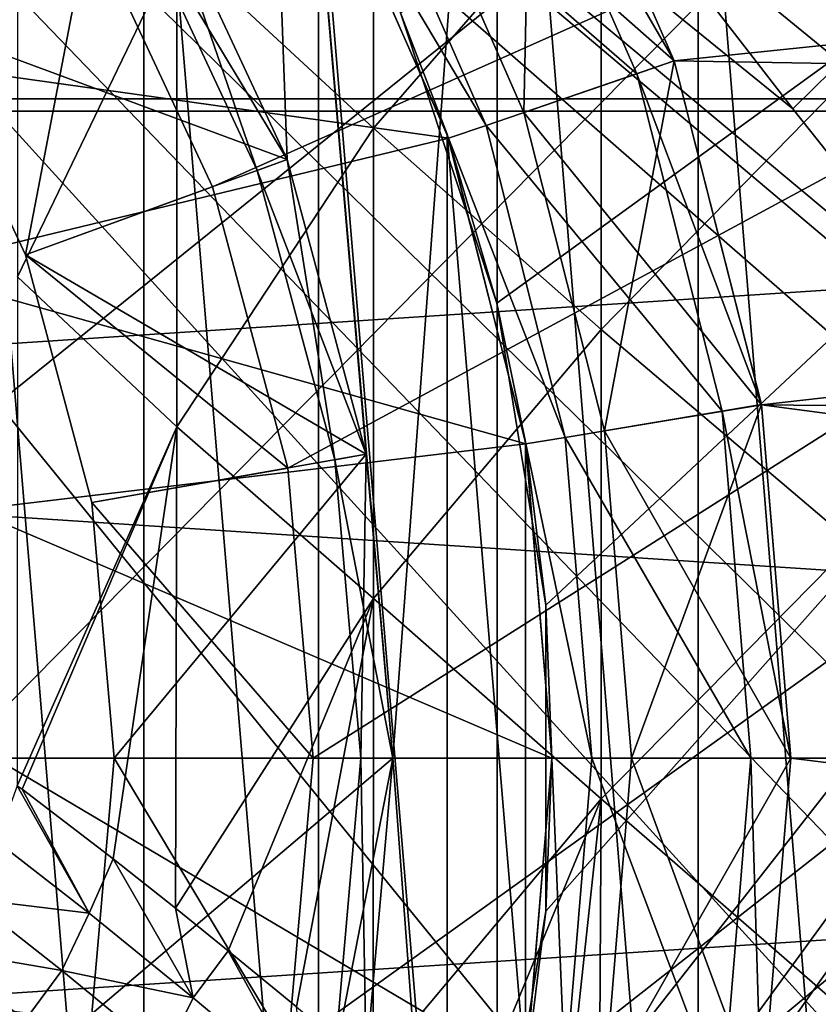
# Model space of a CAD drawing. Header units: millimetres. Extents: x -223 to 138, y -45 to 391.
# Tile 300 of 364: x 83.66 to 88.67, y -1.55 to 4.64. Entities that reach past the tile are written whole.
import ezdxf

# ---------------------------------------------------------------- set-up
doc = ezdxf.new("R2010")
doc.units = ezdxf.units.MM
doc.header["$LTSCALE"] = 65.185185
for name, color, linetype in [('10', 7, 'CONTINUOUS'), ('135', 7, 'CONTINUOUS'), ('147', 7, 'CONTINUOUS'), ('148', 7, 'CONTINUOUS'), ('149', 7, 'CONTINUOUS'), ('150', 7, 'CONTINUOUS'), ('152', 7, 'CONTINUOUS'), ('153', 7, 'CONTINUOUS'), ('187', 7, 'CONTINUOUS'), ('188', 7, 'CONTINUOUS'), ('189', 7, 'CONTINUOUS'), ('190', 7, 'CONTINUOUS'), ('192', 7, 'CONTINUOUS'), ('193', 7, 'CONTINUOUS'), ('194', 7, 'CONTINUOUS'), ('195', 7, 'CONTINUOUS'), ('196', 7, 'CONTINUOUS'), ('201', 7, 'CONTINUOUS'), ('202', 7, 'CONTINUOUS'), ('203', 7, 'CONTINUOUS'), ('204', 7, 'CONTINUOUS'), ('25', 7, 'CONTINUOUS'), ('315', 7, 'CONTINUOUS'), ('316', 7, 'CONTINUOUS'), ('317', 7, 'CONTINUOUS'), ('318', 7, 'CONTINUOUS'), ('319', 7, 'CONTINUOUS'), ('321', 7, 'CONTINUOUS'), ('323', 7, 'CONTINUOUS'), ('324', 7, 'CONTINUOUS'), ('330', 7, 'CONTINUOUS'), ('331', 7, 'CONTINUOUS'), ('35', 7, 'CONTINUOUS'), ('351', 7, 'CONTINUOUS'), ('354', 7, 'CONTINUOUS'), ('393', 7, 'CONTINUOUS'), ('421', 7, 'CONTINUOUS'), ('422', 7, 'CONTINUOUS'), ('48', 7, 'CONTINUOUS'), ('50', 7, 'CONTINUOUS'), ('8', 7, 'CONTINUOUS'), ('81', 7, 'CONTINUOUS')]:
    doc.layers.add(name, color=color, linetype=linetype)

msp = doc.modelspace()

# ---------------------------------------------------------------- linework, layer by layer
at = {"layer": '10', "color": 7, "linetype": 'CONTINUOUS', "true_color": 0xaaaaaa}
for points in [[(88.8902, 4.3101, 23.2024), (88.8902, 7.2006, 22.4739), (87.308, 5.6054, 23.6808), (88.8902, 4.3101, 23.2024)], [(85.8778, 3.9599, 25.0234), (85.8778, 6.8615, 24.388), (84.6431, 5.1043, 26.0729), (85.8778, 3.9599, 25.0234)], [(85.8778, 3.9599, 25.0234), (87.308, 5.6054, 23.6808), (85.8778, 6.8615, 24.388), (85.8778, 3.9599, 25.0234)], [(83.6416, 3.026, 27.8328), (84.6431, 5.1043, 26.0729), (83.6416, 6.1895, 27.304), (83.6416, 3.026, 27.8328)], [(87.308, 2.6951, 24.1854), (87.308, 5.6054, 23.6808), (85.8778, 3.9599, 25.0234), (87.308, 2.6951, 24.1854)], [(87.308, 2.6951, 24.1854), (88.8902, 4.3101, 23.2024), (87.308, 5.6054, 23.6808), (87.308, 2.6951, 24.1854)], [(84.6431, 2.0827, 26.4861), (84.6431, 5.1043, 26.0729), (83.6416, 3.026, 27.8328), (84.6431, 2.0827, 26.4861)], [(84.6431, 2.0827, 26.4861), (85.8778, 3.9599, 25.0234), (84.6431, 5.1043, 26.0729), (84.6431, 2.0827, 26.4861)], [(88.8902, 1.3508, 23.5606), (88.8902, 4.3101, 23.2024), (87.308, 2.6951, 24.1854), (88.8902, 1.3508, 23.5606)], [(85.8778, 1.004, 25.3149), (85.8778, 3.9599, 25.0234), (84.6431, 2.0827, 26.4861), (85.8778, 1.004, 25.3149)], [(85.8778, 1.004, 25.3149), (87.308, 2.6951, 24.1854), (85.8778, 3.9599, 25.0234), (85.8778, 1.004, 25.3149)], [(83.6407, -0.1737, 27.9977), (84.6431, 2.0827, 26.4861), (83.6416, 3.026, 27.8328), (83.6407, -0.1737, 27.9977)], [(87.308, -0.2548, 24.3338), (87.308, 2.6951, 24.1854), (85.8778, 1.004, 25.3149), (87.308, -0.2548, 24.3338)], [(87.308, -0.2548, 24.3338), (88.8902, 1.3508, 23.5606), (87.308, 2.6951, 24.1854), (87.308, -0.2548, 24.3338)], [(83.6709, -0.1959, 27.9457), (84.6431, 2.0827, 26.4861), (83.6407, -0.1737, 27.9977), (83.6709, -0.1959, 27.9457)], [(84.2435, -0.6322, 27.0686), (84.6431, 2.0827, 26.4861), (83.6709, -0.1959, 27.9457), (84.2435, -0.6322, 27.0686)], [(84.6348, -0.9425, 26.5611), (84.6431, 2.0827, 26.4861), (84.2435, -0.6322, 27.0686), (84.6348, -0.9425, 26.5611)], [(84.6348, -0.9425, 26.5611), (85.8778, 1.004, 25.3149), (84.6431, 2.0827, 26.4861), (84.6348, -0.9425, 26.5611)], [(88.8902, -1.63, 23.5429), (88.8902, 1.3508, 23.5606), (87.308, -0.2548, 24.3338), (88.8902, -1.63, 23.5429)], [(84.9657, -1.2101, 26.1744), (85.8778, 1.004, 25.3149), (84.6348, -0.9425, 26.5611), (84.9657, -1.2101, 26.1744)], [(85.3953, -1.5632, 25.7189), (85.8778, 1.004, 25.3149), (84.9657, -1.2101, 26.1744), (85.3953, -1.5632, 25.7189)], [(85.8776, -1.9653, 25.2586), (85.8778, 1.004, 25.3149), (85.3953, -1.5632, 25.7189), (85.8776, -1.9653, 25.2586)], [(85.8776, -1.9653, 25.2586), (87.308, -0.2548, 24.3338), (85.8778, 1.004, 25.3149), (85.8776, -1.9653, 25.2586)], [(86.4158, -2.4199, 24.7966), (87.308, -0.2548, 24.3338), (85.8776, -1.9653, 25.2586), (86.4158, -2.4199, 24.7966)], [(87.0202, -2.9366, 24.3308), (87.308, -0.2548, 24.3338), (86.4158, -2.4199, 24.7966), (87.0202, -2.9366, 24.3308)], [(87.2918, -3.1707, 24.1371), (87.308, -0.2548, 24.3338), (87.0202, -2.9366, 24.3308), (87.2918, -3.1707, 24.1371)], [(87.2918, -3.1707, 24.1371), (88.8902, -1.63, 23.5429), (87.308, -0.2548, 24.3338), (87.2918, -3.1707, 24.1371)]]:
    msp.add_3dface(points, dxfattribs=at)
at = {"layer": '135', "color": 7, "linetype": 'CONTINUOUS', "true_color": 0xaaaaaa}
for points in [[(97, -10.365, -34.5), (97, 10.365, -34.5), (85.1579, -6.3889, -34.5), (97, -10.365, -34.5)], [(85.1579, -6.3889, -34.5), (97, 10.365, -34.5), (86.0479, -4.6844, -34.5), (85.1579, -6.3889, -34.5)], [(86.0479, -4.6844, -34.5), (97, 10.365, -34.5), (86.6543, -2.8596, -34.5), (86.0479, -4.6844, -34.5)], [(86.6543, 2.8596, -34.5), (97, 10.365, -34.5), (86.0479, 4.6844, -34.5), (86.6543, 2.8596, -34.5)], [(86.6543, -2.8596, -34.5), (97, 10.365, -34.5), (86.9614, -0.9615, -34.5), (86.6543, -2.8596, -34.5)], [(86.9614, 0.9615, -34.5), (97, 10.365, -34.5), (86.6543, 2.8596, -34.5), (86.9614, 0.9615, -34.5)], [(86.9614, -0.9615, -34.5), (97, 10.365, -34.5), (86.9614, 0.9615, -34.5), (86.9614, -0.9615, -34.5)]]:
    msp.add_3dface(points, dxfattribs=at)
at = {"layer": '147', "color": 7, "linetype": 'CONTINUOUS', "true_color": 0xaaaaaa}
for points in [[(81.2816, 5.7264, -45), (85.5537, 5.7113, -45), (82.2269, 4.4747, -45), (81.2816, 5.7264, -45)], [(85.5537, 5.7113, -45), (86.3498, 3.8965, -45), (82.2269, 4.4747, -45), (85.5537, 5.7113, -45)], [(82.2269, 4.4747, -45), (86.3498, 3.8965, -45), (82.926, 3.0706, -45), (82.2269, 4.4747, -45)], [(86.3498, 3.8965, -45), (86.8363, 1.9751, -45), (82.926, 3.0706, -45), (86.3498, 3.8965, -45)], [(82.926, 3.0706, -45), (86.8363, 1.9751, -45), (83.3553, 1.5618, -45), (82.926, 3.0706, -45)], [(86.8363, 1.9751, -45), (87, 0, -45), (83.3553, 1.5618, -45), (86.8363, 1.9751, -45)], [(83.3553, 1.5618, -45), (87, 0, -45), (83.5, 0, -45), (83.3553, 1.5618, -45)], [(83.5, 0, -45), (86.8363, -1.9751, -45), (83.3553, -1.5618, -45), (83.5, 0, -45)], [(87, 0, -45), (86.8363, -1.9751, -45), (83.5, 0, -45), (87, 0, -45)]]:
    msp.add_3dface(points, dxfattribs=at)
at = {"layer": '148', "color": 7, "linetype": 'CONTINUOUS', "true_color": 0xaaaaaa}
for points in [[(86.3498, 3.8964, -42), (85.5537, 5.7113, -45), (85.5537, 5.7114, -42), (86.3498, 3.8964, -42)], [(86.3498, 3.8965, -45), (85.5537, 5.7113, -45), (86.3498, 3.8964, -42), (86.3498, 3.8965, -45)], [(86.8363, 1.9751, -45), (86.3498, 3.8965, -45), (86.8363, 1.9751, -42), (86.8363, 1.9751, -45)], [(86.8363, 1.9751, -42), (86.3498, 3.8965, -45), (86.3498, 3.8964, -42), (86.8363, 1.9751, -42)], [(87, 0, -45), (86.8363, 1.9751, -45), (87, 0, -42), (87, 0, -45)], [(87, 0, -42), (86.8363, 1.9751, -45), (86.8363, 1.9751, -42), (87, 0, -42)]]:
    msp.add_3dface(points, dxfattribs=at)
at = {"layer": '149', "color": 7, "linetype": 'CONTINUOUS', "true_color": 0xaaaaaa}
for points in [[(83.0107, 4.625, -42), (84.5263, 5.5, -42), (82.0859, 5.9458, -42), (83.0107, 4.625, -42)], [(85.3366, 3.7622, -42), (84.5263, 5.5, -42), (83.0107, 4.625, -42), (85.3366, 3.7622, -42)], [(83.6921, 3.1638, -42), (85.3366, 3.7622, -42), (83.0107, 4.625, -42), (83.6921, 3.1638, -42)], [(85.8329, 1.9101, -42), (85.3366, 3.7622, -42), (83.6921, 3.1638, -42), (85.8329, 1.9101, -42)], [(84.1095, 1.6062, -42), (85.8329, 1.9101, -42), (83.6921, 3.1638, -42), (84.1095, 1.6062, -42)], [(84.25, 0, -42), (85.8329, 1.9101, -42), (84.1095, 1.6062, -42), (84.25, 0, -42)], [(86, 0, -42), (85.8329, 1.9101, -42), (84.25, 0, -42), (86, 0, -42)], [(84.1095, -1.6062, -42), (86, 0, -42), (84.25, 0, -42), (84.1095, -1.6062, -42)], [(85.8329, -1.9101, -42), (86, 0, -42), (84.1095, -1.6062, -42), (85.8329, -1.9101, -42)]]:
    msp.add_3dface(points, dxfattribs=at)
at = {"layer": '150', "color": 7, "linetype": 'CONTINUOUS', "true_color": 0xaaaaaa}
for points in [[(84.0933, 5.25, -38), (83.0107, 4.625, -42), (82.0859, 5.9458, -42), (84.0933, 5.25, -38)], [(84.0933, 5.25, -38), (83.6921, 3.1638, -42), (83.0107, 4.625, -42), (84.0933, 5.25, -38)], [(84.0933, 5.25, -38), (84.8668, 3.5912, -38), (83.6921, 3.1638, -42), (84.0933, 5.25, -38)], [(84.8668, 3.5912, -38), (85.3405, 1.8233, -38), (83.6921, 3.1638, -42), (84.8668, 3.5912, -38)], [(85.3405, 1.8233, -38), (84.1095, 1.6062, -42), (83.6921, 3.1638, -42), (85.3405, 1.8233, -38)], [(85.3405, 1.8233, -38), (85.5, 0, -38), (84.1095, 1.6062, -42), (85.3405, 1.8233, -38)], [(85.5, 0, -38), (84.25, 0, -42), (84.1095, 1.6062, -42), (85.5, 0, -38)]]:
    msp.add_3dface(points, dxfattribs=at)
at = {"layer": '152', "color": 7, "linetype": 'CONTINUOUS', "true_color": 0xaaaaaa}
for points in [[(86.8363, -1.9751, -45), (87, 0, -45), (86.8363, -1.9751, -42), (86.8363, -1.9751, -45)], [(87, 0, -45), (87, 0, -42), (86.8363, -1.9751, -42), (87, 0, -45)]]:
    msp.add_3dface(points, dxfattribs=at)
at = {"layer": '153', "color": 7, "linetype": 'CONTINUOUS', "true_color": 0xaaaaaa}
for points in [[(85.3405, -1.8233, -38), (84.1095, -1.6062, -42), (84.25, 0, -42), (85.3405, -1.8233, -38)], [(85.5, 0, -38), (85.3405, -1.8233, -38), (84.25, 0, -42), (85.5, 0, -38)]]:
    msp.add_3dface(points, dxfattribs=at)
at = {"layer": '187', "color": 7, "linetype": 'CONTINUOUS', "true_color": 0xaaaaaa}
for points in [[(84.3531, 5.4, -41.8), (85.1487, 3.6937, -41.8), (84.3531, 5.4, -40), (84.3531, 5.4, -41.8)], [(84.3531, 5.4, -40), (85.1487, 3.6937, -41.8), (85.1487, 3.6937, -40), (84.3531, 5.4, -40)], [(85.1487, 3.6937, -41.8), (85.6359, 1.8753, -41.8), (85.1487, 3.6937, -40), (85.1487, 3.6937, -41.8)], [(85.1487, 3.6937, -40), (85.6359, 1.8753, -41.8), (85.6359, 1.8753, -40), (85.1487, 3.6937, -40)], [(85.8, 0, -41.8), (85.8, 0, -40), (85.6359, 1.8753, -40), (85.8, 0, -41.8)], [(85.6359, 1.8753, -41.8), (85.8, 0, -41.8), (85.6359, 1.8753, -40), (85.6359, 1.8753, -41.8)]]:
    msp.add_3dface(points, dxfattribs=at)
at = {"layer": '188', "color": 7, "linetype": 'CONTINUOUS', "true_color": 0xaaaaaa}
for points in [[(86.5862, 3.9776, -42), (85.5537, 5.7114, -42), (85.7736, 5.8303, -42), (86.5862, 3.9776, -42)], [(86.3498, 3.8964, -42), (85.5537, 5.7114, -42), (86.5862, 3.9776, -42), (86.3498, 3.8964, -42)], [(87.0829, 2.0163, -42), (86.3498, 3.8964, -42), (86.5862, 3.9776, -42), (87.0829, 2.0163, -42)], [(86.8363, 1.9751, -42), (86.3498, 3.8964, -42), (87.0829, 2.0163, -42), (86.8363, 1.9751, -42)], [(87.25, 0, -42), (86.8363, 1.9751, -42), (87.0829, 2.0163, -42), (87.25, 0, -42)], [(87, 0, -42), (86.8363, 1.9751, -42), (87.25, 0, -42), (87, 0, -42)], [(86.8363, -1.9751, -42), (87, 0, -42), (87.0829, -2.0163, -42), (86.8363, -1.9751, -42)], [(87.0829, -2.0163, -42), (87, 0, -42), (87.25, 0, -42), (87.0829, -2.0163, -42)]]:
    msp.add_3dface(points, dxfattribs=at)
at = {"layer": '189', "color": 7, "linetype": 'CONTINUOUS', "true_color": 0xaaaaaa}
for points in [[(86.5862, 3.9776, -42), (85.7736, 5.8303, -42), (86.5863, 3.9774, -52.9226), (86.5862, 3.9776, -42)], [(86.5863, 3.9774, -52.9226), (85.7736, 5.8303, -42), (85.7736, 5.8303, -52.9226), (86.5863, 3.9774, -52.9226)], [(87.0829, 2.0163, -42), (86.5862, 3.9776, -42), (86.5863, 3.9774, -52.9226), (87.0829, 2.0163, -42)], [(87.0829, 2.0161, -52.9226), (87.0829, 2.0163, -42), (86.5863, 3.9774, -52.9226), (87.0829, 2.0161, -52.9226)], [(87.25, 0, -42), (87.0829, 2.0163, -42), (87.25, 0, -52.9226), (87.25, 0, -42)], [(87.25, 0, -52.9226), (87.0829, 2.0163, -42), (87.0829, 2.0161, -52.9226), (87.25, 0, -52.9226)]]:
    msp.add_3dface(points, dxfattribs=at)
at = {"layer": '190', "color": 7, "linetype": 'CONTINUOUS', "true_color": 0xaaaaaa}
for points in [[(86.8729, 6.4253, -53.5), (87.7685, 4.3834, -53.5), (86.653, 6.3063, -53.5), (86.8729, 6.4253, -53.5)], [(86.653, 6.3063, -53.5), (87.7685, 4.3834, -53.5), (87.5321, 4.3021, -53.5), (86.653, 6.3063, -53.5)], [(87.7685, 4.3834, -53.5), (88.3159, 2.222, -53.5), (87.5321, 4.3021, -53.5), (87.7685, 4.3834, -53.5)], [(87.5321, 4.3021, -53.5), (88.3159, 2.222, -53.5), (88.0693, 2.1807, -53.5), (87.5321, 4.3021, -53.5)], [(88.3159, 2.222, -53.5), (88.5, 0, -53.5), (88.0693, 2.1807, -53.5), (88.3159, 2.222, -53.5)], [(88.5, 0, -53.5), (88.25, 0, -53.5), (88.0693, 2.1807, -53.5), (88.5, 0, -53.5)], [(88.25, 0, -53.5), (88.3159, -2.222, -53.5), (88.0693, -2.1807, -53.5), (88.25, 0, -53.5)], [(88.5, 0, -53.5), (88.3159, -2.222, -53.5), (88.25, 0, -53.5), (88.5, 0, -53.5)]]:
    msp.add_3dface(points, dxfattribs=at)
at = {"layer": '192', "color": 7, "linetype": 'CONTINUOUS', "true_color": 0xaaaaaa}
for points in [[(85.3367, 3.7621, -39.8), (85.089, 10.5533, -39.8), (84.5263, 5.5, -39.8), (85.3367, 3.7621, -39.8)], [(86.6554, 8.7928, -39.8), (85.089, 10.5533, -39.8), (86, 0, -39.8), (86.6554, 8.7928, -39.8)], [(86, 0, -39.8), (85.089, 10.5533, -39.8), (85.8329, 1.9101, -39.8), (86, 0, -39.8)], [(85.8329, 1.9101, -39.8), (85.089, 10.5533, -39.8), (85.3367, 3.7621, -39.8), (85.8329, 1.9101, -39.8)], [(86.6554, -8.7928, -39.8), (86.6554, 8.7928, -39.8), (86, 0, -39.8), (86.6554, -8.7928, -39.8)], [(87.9181, 6.8032, -39.8), (86.6554, 8.7928, -39.8), (87.9181, -6.8032, -39.8), (87.9181, 6.8032, -39.8)], [(87.9181, -6.8032, -39.8), (86.6554, 8.7928, -39.8), (86.6554, -8.7928, -39.8), (87.9181, -6.8032, -39.8)], [(88.8443, 4.6364, -39.8), (87.9181, 6.8032, -39.8), (88.8443, -4.6364, -39.8), (88.8443, 4.6364, -39.8)], [(88.8443, -4.6364, -39.8), (87.9181, 6.8032, -39.8), (87.9181, -6.8032, -39.8), (88.8443, -4.6364, -39.8)], [(86.6554, -8.7928, -39.8), (86, 0, -39.8), (85.8329, -1.9101, -39.8), (86.6554, -8.7928, -39.8)]]:
    msp.add_3dface(points, dxfattribs=at)
at = {"layer": '193', "color": 7, "linetype": 'CONTINUOUS', "true_color": 0xaaaaaa}
for points in [[(85.8, 0, -40), (85.8, 0, -41.8), (85.6359, -1.8753, -41.8), (85.8, 0, -40)], [(85.8, 0, -40), (85.6359, -1.8753, -41.8), (85.6359, -1.8753, -40), (85.8, 0, -40)]]:
    msp.add_3dface(points, dxfattribs=at)
at = {"layer": '194', "color": 7, "linetype": 'CONTINUOUS', "true_color": 0xaaaaaa}
for points in [[(87.0829, -2.0163, -42), (87.25, 0, -42), (87.0829, -2.0161, -52.9226), (87.0829, -2.0163, -42)], [(87.25, 0, -42), (87.25, 0, -52.9226), (87.0829, -2.0161, -52.9226), (87.25, 0, -42)]]:
    msp.add_3dface(points, dxfattribs=at)
at = {"layer": '195', "color": 7, "linetype": 'CONTINUOUS', "true_color": 0xaaaaaa}
for points in [[(87.25, 0, -52.9226), (88.0693, -2.1807, -53.5), (87.0829, -2.0161, -52.9226), (87.25, 0, -52.9226)], [(87.25, 0, -52.9226), (88.25, 0, -53.5), (88.0693, -2.1807, -53.5), (87.25, 0, -52.9226)]]:
    msp.add_3dface(points, dxfattribs=at)
at = {"layer": '196', "color": 7, "linetype": 'CONTINUOUS', "true_color": 0xaaaaaa}
for points in [[(85.7736, 5.8303, -52.9226), (86.653, 6.3063, -53.5), (87.5321, 4.3021, -53.5), (85.7736, 5.8303, -52.9226)], [(86.5863, 3.9774, -52.9226), (85.7736, 5.8303, -52.9226), (87.5321, 4.3021, -53.5), (86.5863, 3.9774, -52.9226)], [(86.5863, 3.9774, -52.9226), (87.5321, 4.3021, -53.5), (88.0693, 2.1807, -53.5), (86.5863, 3.9774, -52.9226)], [(87.0829, 2.0161, -52.9226), (86.5863, 3.9774, -52.9226), (88.0693, 2.1807, -53.5), (87.0829, 2.0161, -52.9226)], [(88.25, 0, -53.5), (87.0829, 2.0161, -52.9226), (88.0693, 2.1807, -53.5), (88.25, 0, -53.5)], [(87.25, 0, -52.9226), (87.0829, 2.0161, -52.9226), (88.25, 0, -53.5), (87.25, 0, -52.9226)]]:
    msp.add_3dface(points, dxfattribs=at)
at = {"layer": '201', "color": 7, "linetype": 'CONTINUOUS', "true_color": 0xaaaaaa}
for points in [[(86, 0, -39.8), (85.8, 0, -40), (85.6359, -1.8753, -40), (86, 0, -39.8)], [(85.8329, -1.9101, -39.8), (86, 0, -39.8), (85.6359, -1.8753, -40), (85.8329, -1.9101, -39.8)]]:
    msp.add_3dface(points, dxfattribs=at)
at = {"layer": '202', "color": 7, "linetype": 'CONTINUOUS', "true_color": 0xaaaaaa}
for points in [[(84.3531, 5.4, -40), (85.1487, 3.6937, -40), (84.5263, 5.5, -39.8), (84.3531, 5.4, -40)], [(85.1487, 3.6937, -40), (85.3367, 3.7621, -39.8), (84.5263, 5.5, -39.8), (85.1487, 3.6937, -40)], [(85.1487, 3.6937, -40), (85.6359, 1.8753, -40), (85.3367, 3.7621, -39.8), (85.1487, 3.6937, -40)], [(85.6359, 1.8753, -40), (85.8329, 1.9101, -39.8), (85.3367, 3.7621, -39.8), (85.6359, 1.8753, -40)], [(85.6359, 1.8753, -40), (85.8, 0, -40), (85.8329, 1.9101, -39.8), (85.6359, 1.8753, -40)], [(85.8, 0, -40), (86, 0, -39.8), (85.8329, 1.9101, -39.8), (85.8, 0, -40)]]:
    msp.add_3dface(points, dxfattribs=at)
at = {"layer": '203', "color": 7, "linetype": 'CONTINUOUS', "true_color": 0xaaaaaa}
for points in [[(85.8, 0, -41.8), (85.8329, -1.9101, -42), (85.6359, -1.8753, -41.8), (85.8, 0, -41.8)], [(86, 0, -42), (85.8329, -1.9101, -42), (85.8, 0, -41.8), (86, 0, -42)]]:
    msp.add_3dface(points, dxfattribs=at)
at = {"layer": '204', "color": 7, "linetype": 'CONTINUOUS', "true_color": 0xaaaaaa}
for points in [[(84.5263, 5.5, -42), (85.3366, 3.7622, -42), (84.3531, 5.4, -41.8), (84.5263, 5.5, -42)], [(85.3366, 3.7622, -42), (85.1487, 3.6937, -41.8), (84.3531, 5.4, -41.8), (85.3366, 3.7622, -42)], [(85.3366, 3.7622, -42), (85.8329, 1.9101, -42), (85.1487, 3.6937, -41.8), (85.3366, 3.7622, -42)], [(85.8329, 1.9101, -42), (85.6359, 1.8753, -41.8), (85.1487, 3.6937, -41.8), (85.8329, 1.9101, -42)], [(85.8329, 1.9101, -42), (86, 0, -42), (85.6359, 1.8753, -41.8), (85.8329, 1.9101, -42)], [(86, 0, -42), (85.8, 0, -41.8), (85.6359, 1.8753, -41.8), (86, 0, -42)]]:
    msp.add_3dface(points, dxfattribs=at)
at = {"layer": '25', "color": 7, "linetype": 'CONTINUOUS', "true_color": 0xaaaaaa}
for points in [[(84.092, -0.9737, 27.1823), (83.6407, -0.1737, 27.9977), (83.5124, -0.524, 28.1179), (84.092, -0.9737, 27.1823)], [(83.6709, -0.1959, 27.9457), (83.6407, -0.1737, 27.9977), (84.092, -0.9737, 27.1823), (83.6709, -0.1959, 27.9457)], [(84.2435, -0.6322, 27.0686), (83.6709, -0.1959, 27.9457), (84.092, -0.9737, 27.1823), (84.2435, -0.6322, 27.0686)], [(84.092, -0.9737, 27.1823), (83.5124, -0.524, 28.1179), (83.3478, -0.8851, 28.0993), (84.092, -0.9737, 27.1823)], [(84.7453, -1.506, 26.3279), (84.2435, -0.6322, 27.0686), (84.092, -0.9737, 27.1823), (84.7453, -1.506, 26.3279)], [(84.6348, -0.9425, 26.5611), (84.2435, -0.6322, 27.0686), (84.7453, -1.506, 26.3279), (84.6348, -0.9425, 26.5611)], [(83.9204, -1.3344, 27.1517), (83.3478, -0.8851, 28.0993), (83.1147, -1.1975, 28.0196), (83.9204, -1.3344, 27.1517)], [(83.9204, -1.3344, 27.1517), (84.092, -0.9737, 27.1823), (83.3478, -0.8851, 28.0993), (83.9204, -1.3344, 27.1517)], [(84.7453, -1.506, 26.3279), (84.092, -0.9737, 27.1823), (83.9204, -1.3344, 27.1517), (84.7453, -1.506, 26.3279)], [(84.9657, -1.2101, 26.1744), (84.6348, -0.9425, 26.5611), (84.7453, -1.506, 26.3279), (84.9657, -1.2101, 26.1744)], [(83.6904, -1.6473, 27.0487), (83.1147, -1.1975, 28.0196), (82.8193, -1.432, 27.9037), (83.6904, -1.6473, 27.0487)], [(83.6904, -1.6473, 27.0487), (83.9204, -1.3344, 27.1517), (83.1147, -1.1975, 28.0196), (83.6904, -1.6473, 27.0487)], [(85.4571, -2.103, 25.5518), (84.9657, -1.2101, 26.1744), (84.7453, -1.506, 26.3279), (85.4571, -2.103, 25.5518)], [(85.3953, -1.5632, 25.7189), (84.9657, -1.2101, 26.1744), (85.4571, -2.103, 25.5518), (85.3953, -1.5632, 25.7189)], [(84.5688, -1.867, 26.2792), (83.9204, -1.3344, 27.1517), (83.6904, -1.6473, 27.0487), (84.5688, -1.867, 26.2792)], [(84.5688, -1.867, 26.2792), (84.7453, -1.506, 26.3279), (83.9204, -1.3344, 27.1517), (84.5688, -1.867, 26.2792)], [(83.4025, -1.8779, 26.9045), (83.6904, -1.6473, 27.0487), (82.8193, -1.432, 27.9037), (83.4025, -1.8779, 26.9045)], [(85.4571, -2.103, 25.5518), (84.7453, -1.506, 26.3279), (84.5688, -1.867, 26.2792), (85.4571, -2.103, 25.5518)]]:
    msp.add_3dface(points, dxfattribs=at)
at = {"layer": '315', "color": 7, "linetype": 'CONTINUOUS', "true_color": 0xaaaaaa}
msp.add_3dface([(88.8448, 4.6348, -53.5), (105.1618, 5.9856, -53.5), (87.9192, 6.801, -53.5), (88.8448, 4.6348, -53.5)], dxfattribs=at)
at = {"layer": '316', "color": 7, "linetype": 'CONTINUOUS', "true_color": 0xaaaaaa}
for points in [[(87.5, 0, -59.5), (87.3295, -2.0574, -59.5), (87.5, 0, -54.0774), (87.5, 0, -59.5)], [(87.5, 0, -54.0774), (87.3295, -2.0574, -59.5), (87.3295, -2.0575, -54.0774), (87.5, 0, -54.0774)]]:
    msp.add_3dface(points, dxfattribs=at)
at = {"layer": '317', "color": 7, "linetype": 'CONTINUOUS', "true_color": 0xaaaaaa}
for points in [[(86.8729, 6.4253, -59.5), (87.7686, 4.3833, -59.5), (85.9934, 5.9493, -59.5), (86.8729, 6.4253, -59.5)], [(85.9934, 5.9493, -59.5), (87.7686, 4.3833, -59.5), (86.8228, 4.0586, -59.5), (85.9934, 5.9493, -59.5)], [(87.7686, 4.3833, -59.5), (88.3159, 2.2219, -59.5), (86.8228, 4.0586, -59.5), (87.7686, 4.3833, -59.5)], [(86.8228, 4.0586, -59.5), (88.3159, 2.2219, -59.5), (87.3295, 2.0574, -59.5), (86.8228, 4.0586, -59.5)], [(88.3159, 2.2219, -59.5), (88.5, 0, -59.5), (87.3295, 2.0574, -59.5), (88.3159, 2.2219, -59.5)], [(88.5, 0, -59.5), (87.5, 0, -59.5), (87.3295, 2.0574, -59.5), (88.5, 0, -59.5)], [(87.3295, -2.0574, -59.5), (87.5, 0, -59.5), (88.3159, -2.2219, -59.5), (87.3295, -2.0574, -59.5)], [(87.5, 0, -59.5), (88.5, 0, -59.5), (88.3159, -2.2219, -59.5), (87.5, 0, -59.5)]]:
    msp.add_3dface(points, dxfattribs=at)
at = {"layer": '318', "color": 7, "linetype": 'CONTINUOUS', "true_color": 0xaaaaaa}
for points in [[(88.3159, -2.2219, -59.5), (88.5, 0, -59.5), (88.3159, -2.2219, -54.1), (88.3159, -2.2219, -59.5)], [(88.3159, -2.2219, -54.1), (88.5, 0, -59.5), (88.5, 0, -54.1), (88.3159, -2.2219, -54.1)]]:
    msp.add_3dface(points, dxfattribs=at)
at = {"layer": '319', "color": 7, "linetype": 'CONTINUOUS', "true_color": 0xaaaaaa}
for points in [[(86.8729, 6.4253, -54.1), (104.5221, 6.1213, -54.1), (87.7686, 4.3833, -54.1), (86.8729, 6.4253, -54.1)], [(104.5221, 6.1213, -54.1), (104.8711, 4.0917, -54.1), (87.7686, 4.3833, -54.1), (104.5221, 6.1213, -54.1)], [(87.7686, 4.3833, -54.1), (104.8711, 4.0917, -54.1), (88.3159, 2.2219, -54.1), (87.7686, 4.3833, -54.1)], [(104.8711, 4.0917, -54.1), (105.0804, 2.047, -54.1), (88.3159, 2.2219, -54.1), (104.8711, 4.0917, -54.1)], [(105.15, 0, -54.1), (88.5, 0, -54.1), (88.3159, 2.2219, -54.1), (105.15, 0, -54.1)], [(105.0804, 2.047, -54.1), (105.15, 0, -54.1), (88.3159, 2.2219, -54.1), (105.0804, 2.047, -54.1)], [(88.3159, -2.2219, -54.1), (88.5, 0, -54.1), (105.0804, -2.047, -54.1), (88.3159, -2.2219, -54.1)], [(88.5, 0, -54.1), (105.15, 0, -54.1), (105.0804, -2.047, -54.1), (88.5, 0, -54.1)]]:
    msp.add_3dface(points, dxfattribs=at)
at = {"layer": '321', "color": 7, "linetype": 'CONTINUOUS', "true_color": 0xaaaaaa}
for points in [[(44.3319, 8.2175, -73.5), (106.4784, 4.1442, -73.5), (43.5216, 4.1442, -73.5), (44.3319, 8.2175, -73.5)], [(105.6681, 8.2175, -73.5), (106.4784, 4.1442, -73.5), (44.3319, 8.2175, -73.5), (105.6681, 8.2175, -73.5)], [(106.75, 0, -73.5), (43.25, 0, -73.5), (43.5216, 4.1442, -73.5), (106.75, 0, -73.5)], [(106.4784, 4.1442, -73.5), (106.75, 0, -73.5), (43.5216, 4.1442, -73.5), (106.4784, 4.1442, -73.5)], [(106.75, 0, -73.5), (106.4784, -4.1442, -73.5), (43.25, 0, -73.5), (106.75, 0, -73.5)], [(106.4784, -4.1442, -73.5), (43.5216, -4.1442, -73.5), (43.25, 0, -73.5), (106.4784, -4.1442, -73.5)]]:
    msp.add_3dface(points, dxfattribs=at)
at = {"layer": '323', "color": 7, "linetype": 'CONTINUOUS', "true_color": 0xaaaaaa}
for points in [[(85.9933, 5.9496, -54.0774), (85.9934, 5.9493, -59.5), (86.8227, 4.0589, -54.0774), (85.9933, 5.9496, -54.0774)], [(85.9934, 5.9493, -59.5), (86.8228, 4.0586, -59.5), (86.8227, 4.0589, -54.0774), (85.9934, 5.9493, -59.5)], [(86.8227, 4.0589, -54.0774), (86.8228, 4.0586, -59.5), (87.3295, 2.0575, -54.0774), (86.8227, 4.0589, -54.0774)], [(86.8228, 4.0586, -59.5), (87.3295, 2.0574, -59.5), (87.3295, 2.0575, -54.0774), (86.8228, 4.0586, -59.5)], [(87.5, 0, -59.5), (87.5, 0, -54.0774), (87.3295, 2.0575, -54.0774), (87.5, 0, -59.5)], [(87.3295, 2.0574, -59.5), (87.5, 0, -59.5), (87.3295, 2.0575, -54.0774), (87.3295, 2.0574, -59.5)]]:
    msp.add_3dface(points, dxfattribs=at)
at = {"layer": '324', "color": 7, "linetype": 'CONTINUOUS', "true_color": 0xaaaaaa}
for points in [[(87.7686, 4.3833, -59.5), (86.8729, 6.4253, -59.5), (87.7686, 4.3833, -54.1), (87.7686, 4.3833, -59.5)], [(86.8729, 6.4253, -59.5), (86.8729, 6.4253, -54.1), (87.7686, 4.3833, -54.1), (86.8729, 6.4253, -59.5)], [(88.3159, 2.2219, -59.5), (87.7686, 4.3833, -59.5), (88.3159, 2.2219, -54.1), (88.3159, 2.2219, -59.5)], [(87.7686, 4.3833, -59.5), (87.7686, 4.3833, -54.1), (88.3159, 2.2219, -54.1), (87.7686, 4.3833, -59.5)], [(88.5, 0, -59.5), (88.3159, 2.2219, -59.5), (88.5, 0, -54.1), (88.5, 0, -59.5)], [(88.5, 0, -54.1), (88.3159, 2.2219, -59.5), (88.3159, 2.2219, -54.1), (88.5, 0, -54.1)]]:
    msp.add_3dface(points, dxfattribs=at)
at = {"layer": '330', "color": 7, "linetype": 'CONTINUOUS', "true_color": 0xaaaaaa}
for points in [[(86.8729, 6.4253, -53.5), (85.9933, 5.9496, -54.0774), (86.8227, 4.0589, -54.0774), (86.8729, 6.4253, -53.5)], [(87.7685, 4.3834, -53.5), (86.8729, 6.4253, -53.5), (86.8227, 4.0589, -54.0774), (87.7685, 4.3834, -53.5)], [(87.7685, 4.3834, -53.5), (86.8227, 4.0589, -54.0774), (87.3295, 2.0575, -54.0774), (87.7685, 4.3834, -53.5)], [(88.3159, 2.222, -53.5), (87.7685, 4.3834, -53.5), (87.3295, 2.0575, -54.0774), (88.3159, 2.222, -53.5)], [(87.5, 0, -54.0774), (88.3159, 2.222, -53.5), (87.3295, 2.0575, -54.0774), (87.5, 0, -54.0774)], [(88.5, 0, -53.5), (88.3159, 2.222, -53.5), (87.5, 0, -54.0774), (88.5, 0, -53.5)]]:
    msp.add_3dface(points, dxfattribs=at)
at = {"layer": '331', "color": 7, "linetype": 'CONTINUOUS', "true_color": 0xaaaaaa}
for points in [[(88.3159, -2.222, -53.5), (88.5, 0, -53.5), (87.3295, -2.0575, -54.0774), (88.3159, -2.222, -53.5)], [(88.5, 0, -53.5), (87.5, 0, -54.0774), (87.3295, -2.0575, -54.0774), (88.5, 0, -53.5)]]:
    msp.add_3dface(points, dxfattribs=at)
at = {"layer": '35', "color": 7, "linetype": 'CONTINUOUS', "true_color": 0xaaaaaa}
for points in [[(84.4353, 7.4145, -30), (83.0759, 8.8758, -30), (84.4353, -7.4145, -30), (84.4353, 7.4145, -30)], [(84.4353, -7.4145, -30), (83.0759, 8.8758, -30), (83.25, 0, -30), (84.4353, -7.4145, -30)], [(85.5337, 5.7482, -30), (84.4353, 7.4145, -30), (85.5337, -5.7482, -30), (85.5337, 5.7482, -30)], [(85.5337, -5.7482, -30), (84.4353, 7.4145, -30), (84.4353, -7.4145, -30), (85.5337, -5.7482, -30)], [(86.3407, 3.9228, -30), (85.5337, 5.7482, -30), (86.3407, -3.9228, -30), (86.3407, 3.9228, -30)], [(86.3407, -3.9228, -30), (85.5337, 5.7482, -30), (85.5337, -5.7482, -30), (86.3407, -3.9228, -30)], [(86.834, 1.9889, -30), (86.3407, 3.9228, -30), (86.834, -1.9889, -30), (86.834, 1.9889, -30)], [(86.834, -1.9889, -30), (86.3407, 3.9228, -30), (86.3407, -3.9228, -30), (86.834, -1.9889, -30)], [(87, 0, -30), (86.834, 1.9889, -30), (86.834, -1.9889, -30), (87, 0, -30)], [(84.4353, -7.4145, -30), (83.25, 0, -30), (83.1095, -1.5159, -30), (84.4353, -7.4145, -30)], [(83.0759, -8.8758, -30), (84.4353, -7.4145, -30), (83.1095, -1.5159, -30), (83.0759, -8.8758, -30)]]:
    msp.add_3dface(points, dxfattribs=at)
at = {"layer": '351', "linetype": 'CONTINUOUS'}
for points in [[(105.8835, 4.0659, -73.4573), (105.0886, 8.0622, -73.4573), (44.1165, 4.0659, -73.4573), (105.8835, 4.0659, -73.4573)], [(105.0886, 8.0622, -73.4573), (44.9114, 8.0622, -73.4573), (44.1165, 4.0659, -73.4573), (105.0886, 8.0622, -73.4573)], [(43.85, 0, -73.4573), (106.15, 0, -73.4573), (105.8835, 4.0659, -73.4573), (43.85, 0, -73.4573)], [(43.85, 0, -73.4573), (105.8835, 4.0659, -73.4573), (44.1165, 4.0659, -73.4573), (43.85, 0, -73.4573)], [(106.15, 0, -73.4573), (43.85, 0, -73.4573), (44.1165, -4.0659, -73.4573), (106.15, 0, -73.4573)], [(106.15, 0, -73.4573), (44.1165, -4.0659, -73.4573), (105.8835, -4.0659, -73.4573), (106.15, 0, -73.4573)]]:
    msp.add_3dface(points, dxfattribs=at)
at = {"layer": '354', "color": 7, "linetype": 'CONTINUOUS', "true_color": 0xaaaaaa}
for points in [[(85.5337, 5.7482, -30), (86.3407, 3.9228, -30), (86.0479, 4.6844, -34.5), (85.5337, 5.7482, -30)], [(86.3407, 3.9228, -30), (86.6543, 2.8596, -34.5), (86.0479, 4.6844, -34.5), (86.3407, 3.9228, -30)], [(86.3407, 3.9228, -30), (86.834, 1.9889, -30), (86.6543, 2.8596, -34.5), (86.3407, 3.9228, -30)], [(86.834, 1.9889, -30), (86.9614, 0.9615, -34.5), (86.6543, 2.8596, -34.5), (86.834, 1.9889, -30)], [(86.834, 1.9889, -30), (87, 0, -30), (86.9614, 0.9615, -34.5), (86.834, 1.9889, -30)], [(87, 0, -30), (86.9614, -0.9615, -34.5), (86.9614, 0.9615, -34.5), (87, 0, -30)], [(87, 0, -30), (86.834, -1.9889, -30), (86.9614, -0.9615, -34.5), (87, 0, -30)], [(86.834, -1.9889, -30), (86.6543, -2.8596, -34.5), (86.9614, -0.9615, -34.5), (86.834, -1.9889, -30)]]:
    msp.add_3dface(points, dxfattribs=at)
at = {"layer": '393', "color": 7, "linetype": 'CONTINUOUS', "true_color": 0xaaaaaa}
for points in [[(88.5127, 4.0815, 19.5), (87.4855, 5.4114, 19.5), (89.6253, 5.1768, 18.9902), (88.5127, 4.0815, 19.5)], [(89.6105, 2.6983, 19.5), (88.5127, 4.0815, 19.5), (89.6253, 5.1768, 18.9902), (89.6105, 2.6983, 19.5)]]:
    msp.add_3dface(points, dxfattribs=at)
at = {"layer": '421', "color": 7, "linetype": 'CONTINUOUS', "true_color": 0xaaaaaa}
msp.add_3dface([(87.9181, 6.8032, -39.8), (88.8443, 4.6364, -39.8), (88.7691, 5.7177, -39.8489), (87.9181, 6.8032, -39.8)], dxfattribs=at)
at = {"layer": '422', "color": 7, "linetype": 'CONTINUOUS', "true_color": 0xaaaaaa}
msp.add_3dface([(88.8448, 4.6348, -53.5), (87.9192, 6.801, -53.5), (88.7681, 5.7177, -53.4513), (88.8448, 4.6348, -53.5)], dxfattribs=at)
at = {"layer": '48', "color": 7, "linetype": 'CONTINUOUS', "true_color": 0xaaaaaa}
for points in [[(88.578, -3.9979, 19.5), (69.5, -3.9979, 19.5), (69.5, 19.5, 19.5), (88.578, -3.9979, 19.5)], [(89.6336, -2.6688, 19.5), (88.578, -3.9979, 19.5), (69.5, 19.5, 19.5), (89.6336, -2.6688, 19.5)], [(90.1751, -1.9966, 19.5), (89.6336, -2.6688, 19.5), (69.5, 19.5, 19.5), (90.1751, -1.9966, 19.5)], [(90.7047, -1.3435, 19.5), (90.1751, -1.9966, 19.5), (69.5, 19.5, 19.5), (90.7047, -1.3435, 19.5)], [(91.8, 0, 19.5), (90.7047, -1.3435, 19.5), (69.5, 19.5, 19.5), (91.8, 0, 19.5)], [(90.0663, 2.1304, 19.5), (91.8, 0, 19.5), (69.5, 19.5, 19.5), (90.0663, 2.1304, 19.5)], [(89.6105, 2.6983, 19.5), (90.0663, 2.1304, 19.5), (69.5, 19.5, 19.5), (89.6105, 2.6983, 19.5)], [(88.5127, 4.0815, 19.5), (89.6105, 2.6983, 19.5), (69.5, 19.5, 19.5), (88.5127, 4.0815, 19.5)], [(87.4855, 5.4114, 19.5), (88.5127, 4.0815, 19.5), (69.5, 19.5, 19.5), (87.4855, 5.4114, 19.5)]]:
    msp.add_3dface(points, dxfattribs=at)
at = {"layer": '50', "color": 7, "linetype": 'CONTINUOUS', "true_color": 0xaaaaaa}
for points in [[(69.5, 13.9614, -22), (69.5, -13.9614, -22), (97, 13.9614, -22), (69.5, 13.9614, -22)], [(97, 13.9614, -22), (69.5, -13.9614, -22), (97, -13.9614, -22), (97, 13.9614, -22)]]:
    msp.add_3dface(points, dxfattribs=at)
at = {"layer": '8', "color": 7, "linetype": 'CONTINUOUS', "true_color": 0xaaaaaa}
for points in [[(106, 13, -38), (106, -13, -38), (81.7493, -8.0435, -38), (106, 13, -38)], [(83.0435, -6.7493, -38), (106, 13, -38), (81.7493, -8.0435, -38), (83.0435, -6.7493, -38)], [(84.0933, -5.25, -38), (106, 13, -38), (83.0435, -6.7493, -38), (84.0933, -5.25, -38)], [(84.0933, 5.25, -38), (106, 13, -38), (84.8668, 3.5912, -38), (84.0933, 5.25, -38)], [(84.8668, -3.5912, -38), (106, 13, -38), (84.0933, -5.25, -38), (84.8668, -3.5912, -38)], [(84.8668, 3.5912, -38), (106, 13, -38), (85.3405, 1.8233, -38), (84.8668, 3.5912, -38)], [(85.3405, -1.8233, -38), (106, 13, -38), (84.8668, -3.5912, -38), (85.3405, -1.8233, -38)], [(85.3405, 1.8233, -38), (106, 13, -38), (85.5, 0, -38), (85.3405, 1.8233, -38)], [(85.5, 0, -38), (106, 13, -38), (85.3405, -1.8233, -38), (85.5, 0, -38)]]:
    msp.add_3dface(points, dxfattribs=at)
at = {"layer": '81', "color": 7, "linetype": 'CONTINUOUS', "true_color": 0xaaaaaa}
for points in [[(64.5, -13.0983, -25), (64.5, 13.0983, -25), (97, 13.0983, -25), (64.5, -13.0983, -25)], [(97, -13.0983, -25), (64.5, -13.0983, -25), (97, 13.0983, -25), (97, -13.0983, -25)]]:
    msp.add_3dface(points, dxfattribs=at)

doc.saveas('drawing.dxf')
